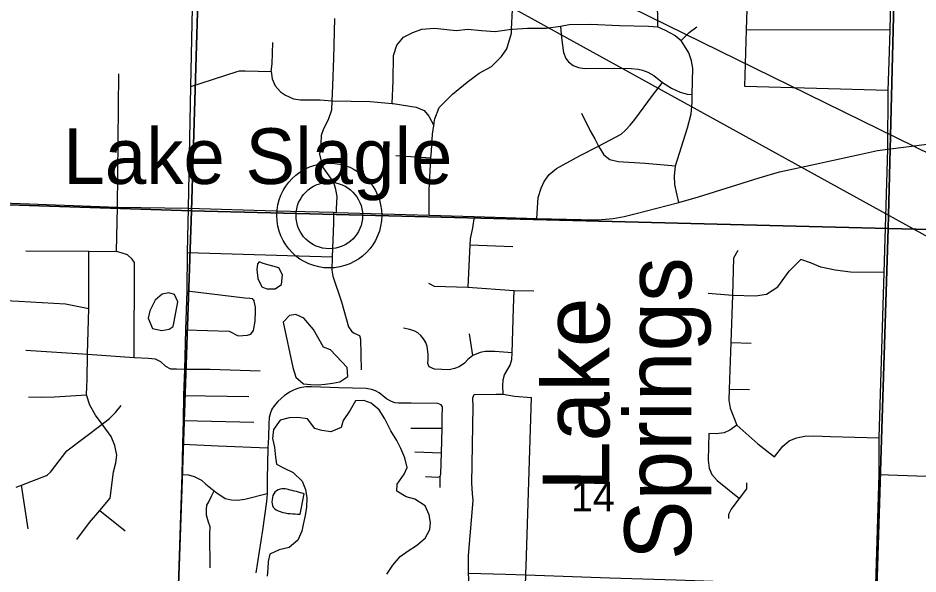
# Model space of a CAD drawing. Extents: x 0 to 34, y 0 to 22.
# Drawn here: x 7.099 to 8.376, y 18.372 to 19.161 of the extents above; entities that cross this region are included whole.
import ezdxf

# ---------------------------------------------------------------- set-up
doc = ezdxf.new("R2010")
doc.units = 0
for name, color, linetype in [('GM_X_Corporation', 7, 'Continuous'), ('GM_X_County_Road', 7, 'Continuous'), ('GM_X_Minor_Lake', 7, 'Continuous'), ('GM_X_Minor_Lake_Text', 7, 'Continuous'), ('GM_X_Section_Text', 7, 'Continuous'), ('GM_X_Township_Road', 7, 'Continuous'), ('GM_X_Unincorporated', 7, 'Continuous'), ('GM_X_Unincorporated_Location', 7, 'Continuous'), ('GM_X_Unincorporated_Text', 7, 'Continuous'), ('SH_Text', 7, 'Continuous')]:
    doc.layers.add(name, color=color, linetype=linetype)

msp = doc.modelspace()

# ---------------------------------------------------------------- linework, layer by layer
at = {"layer": 'GM_X_Corporation'}
for points in [[(7.3757, 19.9046), (7.3448, 18.8879), (6.3228, 18.9214), (6.3571, 19.9339)], [(7.3757, 19.9046), (8.3589, 19.8763), (8.3333, 18.8624), (7.3448, 18.8879)], [(8.3589, 19.8763), (9.3789, 19.8558), (9.3773, 19.7981), (9.3514, 18.838), (8.3333, 18.8624)], [(6.3228, 18.9214), (7.3448, 18.8879), (7.31, 17.8806), (6.2808, 17.9117)], [(7.3448, 18.8879), (8.3333, 18.8624), (8.3013, 17.8445), (7.31, 17.8806)], [(8.3333, 18.8624), (9.3514, 18.838), (9.3511, 18.8009), (9.3232, 17.8175), (8.3013, 17.8445)]]:
    msp.add_lwpolyline(points, close=True, dxfattribs=at)
at = {"layer": 'GM_X_County_Road'}
for points in [[(8.3327, 18.9754), (8.3335, 19.0586), (8.3349, 19.0995), (8.3361, 19.1439), (8.3381, 19.2294), (8.3422, 19.3703), (8.3451, 19.4744), (8.3488, 19.6489)], [(8.3327, 18.9754), (8.3888, 18.9824), (8.417, 18.9864), (8.4806, 18.9955), (8.4857, 18.9961)], [(8.245, 18.9572), (8.2928, 18.9675), (8.3181, 18.9731), (8.3327, 18.9754)], [(8.3148, 18.2636), (8.3152, 18.2756), (8.3158, 18.3571), (8.3203, 18.5138), (8.3206, 18.5657), (8.3276, 18.8001), (8.3327, 18.9754)], [(8.0342, 18.8989), (8.0362, 18.8994), (8.0644, 18.9077), (8.1503, 18.9344), (8.179, 18.9428), (8.2362, 18.9553), (8.245, 18.9572)], [(6.5886, 18.9143), (6.5925, 18.9142), (6.6737, 18.9111), (6.7848, 18.907), (6.8284, 18.9052), (6.8893, 18.9035), (7.0028, 18.9008), (7.0513, 18.8998), (7.2399, 18.8928), (7.3406, 18.8914)], [(7.3406, 18.8914), (7.4649, 18.8879), (7.5465, 18.8856), (7.5507, 18.8854), (7.682, 18.8816), (7.7458, 18.8796), (7.8348, 18.877), (7.8978, 18.8753), (7.9154, 18.875), (7.9266, 18.8752), (7.9433, 18.8769), (7.9586, 18.8797), (7.976, 18.8841), (8.0342, 18.8989)], [(7.332, 17.8937), (7.324, 17.9111), (7.3208, 17.9204), (7.3181, 17.9289), (7.3158, 17.9359), (7.3146, 17.9433), (7.3139, 17.9582), (7.3191, 18.1266), (7.3224, 18.2521), (7.3259, 18.3411), (7.3316, 18.5138), (7.3328, 18.5568), (7.3335, 18.5903), (7.3342, 18.6256), (7.3354, 18.6631), (7.3371, 18.719), (7.3388, 18.774), (7.3394, 18.8288), (7.3406, 18.8914)], [(8.3203, 18.5138), (8.5469, 18.5054), (8.6014, 18.5035), (8.6885, 18.51), (8.7785, 18.5129), (8.8205, 18.5154)]]:
    msp.add_lwpolyline(points, dxfattribs=at)
at = {"layer": 'GM_X_Minor_Lake'}
for points in [[(7.4465, 18.8128), (7.4411, 18.8154), (7.4385, 18.8123), (7.4378, 18.8043), (7.4391, 18.7918), (7.4446, 18.7801), (7.4518, 18.7771), (7.4636, 18.7769), (7.4726, 18.7834), (7.474, 18.7971), (7.4689, 18.8069)], [(7.4689, 18.8069), (7.4465, 18.8128)], [(7.3254, 18.7586), (7.3207, 18.7691), (7.3127, 18.7713), (7.3033, 18.7697), (7.2935, 18.7609), (7.2858, 18.746), (7.2836, 18.7353), (7.2895, 18.7206), (7.3028, 18.7181), (7.3134, 18.7197), (7.319, 18.7236), (7.3204, 18.7308)], [(7.3204, 18.7308), (7.3254, 18.7586)], [(7.5656, 18.6656), (7.542, 18.6905), (7.5324, 18.6942), (7.5181, 18.7194), (7.5043, 18.7356), (7.4928, 18.7408), (7.4838, 18.7392), (7.4751, 18.7299), (7.4889, 18.6656)], [(7.4889, 18.6656), (7.4929, 18.6516), (7.504, 18.6423), (7.5143, 18.6413), (7.5245, 18.641), (7.5344, 18.6419), (7.545, 18.6432), (7.5556, 18.6449), (7.5669, 18.6527), (7.5656, 18.6656)], [(7.6219, 18.3723), (7.6304, 18.3849), (7.6409, 18.3972), (7.6522, 18.4054), (7.6642, 18.4128), (7.6766, 18.4232), (7.6832, 18.4358), (7.6839, 18.4457), (7.6822, 18.4563), (7.6763, 18.4692), (7.6618, 18.4785), (7.6496, 18.4821), (7.6362, 18.4902), (7.6365, 18.5001), (7.6465, 18.514), (7.6509, 18.5235), (7.6477, 18.5371), (7.6419, 18.5504), (7.636, 18.5621), (7.6275, 18.5756), (7.6193, 18.5926), (7.6111, 18.6054), (7.5996, 18.6147), (7.5893, 18.6188), (7.5776, 18.6182), (7.5698, 18.6048), (7.5601, 18.5902), (7.5572, 18.5803), (7.5425, 18.574), (7.53, 18.5761), (7.5201, 18.579), (7.5096, 18.5926), (7.4956, 18.5947), (7.4834, 18.5941), (7.4706, 18.5909), (7.4613, 18.5775), (7.4599, 18.5645), (7.4628, 18.5524), (7.4641, 18.538), (7.4657, 18.5285), (7.4765, 18.5226), (7.4894, 18.5167), (7.5021, 18.5043), (7.5068, 18.4922), (7.5085, 18.4805), (7.5083, 18.4672), (7.5062, 18.4554), (7.5033, 18.4428), (7.5016, 18.4333), (7.4957, 18.4203), (7.4837, 18.4102), (7.4693, 18.407), (7.4561, 18.4007), (7.4536, 18.39), (7.453, 18.3805), (7.4524, 18.3695)], [(7.499, 18.4575), (7.505, 18.4861)]]:
    msp.add_lwpolyline(points, dxfattribs=at)
msp.add_spline([(7.505, 18.4861), (7.4822, 18.4923), (7.4734, 18.4933), (7.4633, 18.4886), (7.4592, 18.4779), (7.4609, 18.4673), (7.4708, 18.461), (7.499, 18.4575)], degree=3, dxfattribs=at)
at = {"layer": 'GM_X_Township_Road'}
for p, q in [((8.3361, 19.1439), (8.1324, 19.1446)), ((7.2399, 18.8928), (7.2418, 19.0822)), ((8.3335, 19.0586), (8.1298, 19.0639)), ((7.6847, 18.9624), (7.6349, 18.9655)), ((7.7398, 18.8393), (7.8009, 18.8372)), ((7.3394, 18.8288), (7.5444, 18.8225)), ((8.0778, 18.7707), (8.1066, 18.7686)), ((7.7439, 18.6826), (7.7393, 18.7133)), ((8.1102, 18.7011), (8.1389, 18.6998)), ((8.1077, 18.6349), (8.1367, 18.6343)), ((7.3342, 18.6256), (7.4263, 18.6244)), ((7.8198, 18.3835), (7.8275, 18.6227)), ((7.3335, 18.5903), (7.4333, 18.5878)), ((7.6563, 18.5795), (7.7004, 18.5796)), ((7.6618, 18.5457), (7.6994, 18.5444)), ((7.1134, 18.4367), (7.1037, 18.4985)), ((7.2148, 18.4625), (7.2506, 18.4336)), ((7.8194, 18.3735), (7.8198, 18.3835))]:
    msp.add_line(p, q, dxfattribs=at)
for points in [[(7.3406, 18.8914), (7.3442, 19.0642), (7.3475, 19.2211), (7.3532, 19.284), (7.357, 19.3966), (7.3638, 19.7171), (7.3719, 19.9057), (7.3787, 20.1798), (7.3838, 20.3445), (7.3976, 20.4163)], [(8.1298, 19.0639), (8.1324, 19.1446), (8.1352, 19.2307), (8.137, 19.286), (8.1413, 19.3663)], [(7.682, 18.8816), (7.6821, 18.9175), (7.6847, 18.9624), (7.6853, 18.9727), (7.6869, 18.9963), (7.6887, 19.0086), (7.6898, 19.0165), (7.69, 19.0184), (7.6964, 19.0341), (7.7153, 19.0531), (7.7358, 19.0704), (7.7531, 19.083), (7.7705, 19.0924), (7.7847, 19.1066), (7.7925, 19.1176), (7.7988, 19.1397), (7.7991, 19.1452), (7.8004, 19.1728), (7.8015, 19.2208), (7.8021, 19.2453), (7.8023, 19.2584), (7.8025, 19.2634)], [(8.0063, 19.1488), (8.006, 19.1902), (8.0086, 19.204), (8.013, 19.2101), (8.0195, 19.2136), (8.0289, 19.2125), (8.0377, 19.2086)], [(7.5507, 18.8854), (7.5505, 18.8906), (7.5516, 18.9082), (7.5499, 18.9179), (7.5467, 18.9277), (7.5402, 18.9374), (7.5353, 18.9439), (7.5321, 18.9488), (7.5288, 18.9602), (7.5272, 18.9683), (7.5288, 18.9829), (7.5293, 18.9948), (7.5327, 19.0044), (7.5394, 19.0173), (7.5438, 19.031), (7.5443, 19.0437), (7.5456, 19.0654), (7.5469, 19.1042), (7.5482, 19.1605)], [(7.6295, 19.0398), (7.6312, 19.0723), (7.6313, 19.108), (7.6362, 19.1227), (7.6459, 19.134), (7.6589, 19.1405), (7.6719, 19.1454), (7.6898, 19.147), (7.7206, 19.1437), (7.7369, 19.1453), (7.7564, 19.1437), (7.7759, 19.1421), (7.7991, 19.1452), (7.8003, 19.1453), (7.8214, 19.1469), (7.8482, 19.1468), (7.8683, 19.1497), (7.8808, 19.1519), (7.9112, 19.1523), (7.952, 19.1506), (7.9931, 19.1497), (8.0063, 19.1488), (8.0171, 19.1438), (8.0309, 19.1362), (8.0394, 19.1292)], [(7.8683, 19.1497), (7.8695, 19.1379), (7.8708, 19.1259), (7.8728, 19.1122), (7.8762, 19.1036), (7.8799, 19.0992), (7.8862, 19.0941), (7.8941, 19.0912), (7.9024, 19.0895), (7.9448, 19.0902), (7.9685, 19.0895), (7.9786, 19.0885), (7.9849, 19.0872), (7.9921, 19.0846), (8.0008, 19.0799), (8.0131, 19.0696), (8.0258, 19.0615), (8.0381, 19.0561), (8.0479, 19.053), (8.0553, 19.0526)], [(8.0362, 18.8994), (8.0337, 18.9098), (8.0306, 18.925), (8.03, 18.937), (8.0318, 18.9517), (8.0485, 19.0054), (8.0538, 19.0253), (8.0553, 19.0414), (8.0553, 19.0526), (8.0561, 19.0901), (8.0544, 19.1007), (8.0506, 19.1118), (8.0394, 19.1292), (8.0511, 19.1406), (8.0617, 19.1485)], [(7.4579, 19.0852), (7.4593, 19.0964), (7.4603, 19.1266)], [(7.3442, 19.0642), (7.4097, 19.0852), (7.4132, 19.0862), (7.4161, 19.0862), (7.4209, 19.0863), (7.4579, 19.0852)], [(7.4579, 19.0852), (7.4593, 19.0751), (7.4636, 19.065), (7.4712, 19.0567), (7.4783, 19.0518), (7.4896, 19.0464), (7.4995, 19.0451), (7.5273, 19.0452), (7.5443, 19.0437), (7.5983, 19.0429), (7.6295, 19.0398), (7.6312, 19.0398), (7.6637, 19.0349), (7.6751, 19.03), (7.6816, 19.0219), (7.6887, 19.0086)], [(7.8348, 18.877), (7.8366, 18.9065), (7.8408, 18.9198), (7.8454, 18.9291), (7.8523, 18.9394), (7.8626, 18.9479), (7.8962, 18.966), (7.9225, 18.9796), (7.9546, 18.9963), (7.9604, 19.0023), (7.9671, 19.0094), (7.9737, 19.0172), (7.9989, 19.0512), (8.0131, 19.0696)], [(7.8983, 19.0262), (7.9107, 19.0014), (7.917, 18.9896), (7.9225, 18.9796), (7.93, 18.9669), (7.9385, 18.9603), (7.9503, 18.9576), (7.9887, 18.9551), (8.0318, 18.9517)], [(7.245, 18.8279), (7.2385, 18.8299), (7.2399, 18.8928)], [(7.5465, 18.8856), (7.5463, 18.8702), (7.5444, 18.8225), (7.5441, 18.8033), (7.5456, 18.7948), (7.5576, 18.7585), (7.5677, 18.7231), (7.5717, 18.7172), (7.5759, 18.7143), (7.5831, 18.7107), (7.5846, 18.7057), (7.5857, 18.6622)], [(7.7458, 18.8796), (7.7438, 18.8638), (7.7401, 18.8478), (7.7398, 18.8393), (7.7371, 18.7792)], [(7.1099, 18.8311), (7.1995, 18.8303), (7.2385, 18.8299)], [(7.1825, 18.4212), (7.2004, 18.4457), (7.2148, 18.4625), (7.2296, 18.4803), (7.2344, 18.5172), (7.2377, 18.5301), (7.2388, 18.5411), (7.2362, 18.5547), (7.2311, 18.5675), (7.2182, 18.5851), (7.2086, 18.598), (7.2006, 18.612), (7.1958, 18.6266), (7.1965, 18.6384), (7.1969, 18.648), (7.1976, 18.6843), (7.1991, 18.7493), (7.1995, 18.8303)], [(7.2637, 18.6795), (7.2643, 18.8142), (7.261, 18.8192), (7.2543, 18.8251), (7.245, 18.8279)], [(8.12, 18.8312), (8.1137, 18.8204), (8.1124, 18.7682), (8.1102, 18.7011), (8.1077, 18.6349), (8.1074, 18.6192), (8.1089, 18.6079), (8.1184, 18.5836), (8.1483, 18.5571), (8.1719, 18.5389)], [(8.1066, 18.7686), (8.1124, 18.7682), (8.1452, 18.7669), (8.1609, 18.7694), (8.1767, 18.7801), (8.193, 18.8022), (8.2094, 18.8186)], [(8.3276, 18.8001), (8.28, 18.8009), (8.2579, 18.8034), (8.2378, 18.8078), (8.2233, 18.8141), (8.2094, 18.8186)], [(7.6812, 18.7852), (7.689, 18.781), (7.7371, 18.7792), (7.8027, 18.7749), (7.8305, 18.7743)], [(7.3388, 18.774), (7.4208, 18.7643), (7.4276, 18.7638), (7.431, 18.7634), (7.4339, 18.7595)], [(7.7869, 18.6276), (7.7865, 18.6396), (7.7869, 18.648), (7.7891, 18.655), (7.797, 18.6688), (7.7994, 18.6769), (7.7999, 18.6861), (7.8016, 18.7495), (7.8027, 18.7749)], [(7.06, 18.7597), (7.0697, 18.7609), (7.1, 18.7596), (7.1661, 18.7557), (7.1991, 18.7493)], [(7.3371, 18.719), (7.3985, 18.7169), (7.4113, 18.7104), (7.4244, 18.7111), (7.4293, 18.7129), (7.4328, 18.7178), (7.4353, 18.7314), (7.4359, 18.7451), (7.4359, 18.7509), (7.4339, 18.7595)], [(7.6822, 18.6662), (7.6804, 18.6709), (7.6808, 18.6769), (7.6808, 18.6844), (7.6792, 18.6951), (7.6773, 18.7011), (7.6742, 18.706), (7.6703, 18.7108), (7.6662, 18.7144), (7.662, 18.7169), (7.6545, 18.7194), (7.6459, 18.7212)], [(7.1097, 18.6899), (7.1976, 18.6843), (7.2637, 18.6795), (7.2839, 18.6788), (7.2935, 18.6777), (7.3008, 18.674), (7.3082, 18.6671), (7.3152, 18.6637), (7.3208, 18.6635)], [(7.7999, 18.6861), (7.7753, 18.6879), (7.7615, 18.6881), (7.7545, 18.6868), (7.7439, 18.6826), (7.7369, 18.6767), (7.7321, 18.6717), (7.7249, 18.6666), (7.7181, 18.664), (7.7104, 18.6622), (7.6898, 18.6629), (7.6822, 18.6662)], [(7.3208, 18.6635), (7.3236, 18.6634), (7.3354, 18.6631), (7.3714, 18.663), (7.4422, 18.6608)], [(7.6979, 18.4952), (7.6977, 18.5104), (7.6986, 18.5146), (7.6994, 18.5444), (7.7004, 18.5796), (7.7006, 18.5987), (7.701, 18.6048), (7.7008, 18.6096), (7.6992, 18.6127), (7.6942, 18.6142), (7.6567, 18.6149), (7.6452, 18.6147), (7.6387, 18.6147), (7.6332, 18.6153), (7.6277, 18.6175), (7.6217, 18.621), (7.611, 18.6294), (7.6062, 18.6325), (7.6005, 18.6344), (7.5926, 18.6355), (7.5541, 18.6366), (7.5153, 18.638), (7.5071, 18.6382), (7.4986, 18.6366), (7.4931, 18.6345), (7.4885, 18.6327), (7.4847, 18.6311), (7.4771, 18.6255), (7.4674, 18.6171), (7.4621, 18.611), (7.4591, 18.6064), (7.4569, 18.6013), (7.4553, 18.5947), (7.4547, 18.5862), (7.4542, 18.5666), (7.453, 18.5514), (7.4525, 18.5068), (7.4521, 18.4867), (7.4515, 18.4755), (7.4457, 18.4345), (7.436, 18.3741)], [(7.1138, 18.6238), (7.1315, 18.6232), (7.1505, 18.624), (7.1808, 18.6256), (7.1958, 18.6266)], [(7.7438, 18.4865), (7.7427, 18.5014), (7.7447, 18.6096), (7.7442, 18.6223), (7.7459, 18.6273)], [(7.7459, 18.6273), (7.7773, 18.6278), (7.7869, 18.6276), (7.803, 18.6247), (7.8275, 18.6227)], [(7.1407, 18.5133), (7.1451, 18.5171), (7.1682, 18.547), (7.2182, 18.5851), (7.2285, 18.5929), (7.2373, 18.6017), (7.245, 18.6116)], [(8.1184, 18.5836), (8.1086, 18.5764), (8.1004, 18.5729), (8.0894, 18.5713), (8.079, 18.572)], [(8.079, 18.572), (8.0781, 18.5342), (8.0793, 18.5225), (8.0831, 18.5137), (8.0907, 18.5049), (8.1222, 18.4794)], [(8.1719, 18.5389), (8.1836, 18.554), (8.193, 18.5612), (8.2031, 18.5657), (8.2151, 18.5679), (8.228, 18.5685), (8.2516, 18.5675), (8.3206, 18.5657)], [(7.3328, 18.5568), (7.3827, 18.5542), (7.453, 18.5514)], [(7.3316, 18.5138), (7.3408, 18.5132), (7.3489, 18.5109), (7.3589, 18.5058), (7.3653, 18.4997), (7.3771, 18.4905), (7.3795, 18.4887), (7.3928, 18.4796), (7.4015, 18.4777), (7.4102, 18.4774), (7.4205, 18.4787), (7.4521, 18.4867)], [(7.0961, 18.4956), (7.1015, 18.4977), (7.1037, 18.4985), (7.1392, 18.512), (7.1407, 18.5133)], [(7.6977, 18.5104), (7.694, 18.5095), (7.6768, 18.5101)], [(8.1074, 18.451), (8.1074, 18.4573), (8.1105, 18.4642), (8.1222, 18.4794), (8.1329, 18.4932), (8.1326, 18.502)], [(7.3712, 18.3812), (7.3708, 18.4287), (7.3715, 18.4393), (7.3689, 18.4461), (7.3663, 18.4558), (7.3663, 18.4638), (7.3666, 18.47), (7.3695, 18.4751), (7.3734, 18.4829), (7.3771, 18.4905)], [(7.7456, 18.2444), (7.7447, 18.2573), (7.7393, 18.349), (7.7378, 18.3735), (7.7381, 18.3987), (7.7446, 18.4766), (7.7438, 18.4865)], [(7.7378, 18.3735), (7.7906, 18.3724), (7.8194, 18.3715), (7.9386, 18.3672), (8.0319, 18.3643), (8.1113, 18.3616), (8.3158, 18.3571)], [(7.805, 18.2092), (7.8137, 18.214), (7.815, 18.2218), (7.8155, 18.2572), (7.8194, 18.3715), (7.8194, 18.3735)]]:
    msp.add_lwpolyline(points, dxfattribs=at)
at = {"layer": 'GM_X_Unincorporated'}
for radius in [0.0744, 0.0472]:
    msp.add_circle((7.5404, 18.881), radius, dxfattribs=at)
at = {"layer": 'GM_X_Unincorporated_Location'}
msp.add_line((7.5404, 18.881), (7.5404, 18.881), dxfattribs=at)
at = {"layer": 'SH_Text'}
msp.add_lwpolyline([(10.6613, 17.855), (6.4321, 19.9298), (10.6613, 17.5984)], close=True, dxfattribs=at)

# ---------------------------------------------------------------- texts
at = {"layer": 'GM_X_Minor_Lake_Text'}
for s, p in [('Springs', (8.0538, 18.3923)), ('Lake', (7.9378, 18.49))]:
    msp.add_text(s, height=0.09473, rotation=89.9761, dxfattribs=at).set_placement(p)
at = {"layer": 'GM_X_Section_Text'}
msp.add_text('14', height=0.04186, rotation=0, dxfattribs=at).set_placement((7.8832, 18.4612))
at = {"layer": 'GM_X_Unincorporated_Text'}
msp.add_text('Lake Slagle', height=0.078977, rotation=0, dxfattribs=at).set_placement((7.1632, 18.9258))

doc.saveas('drawing.dxf')
